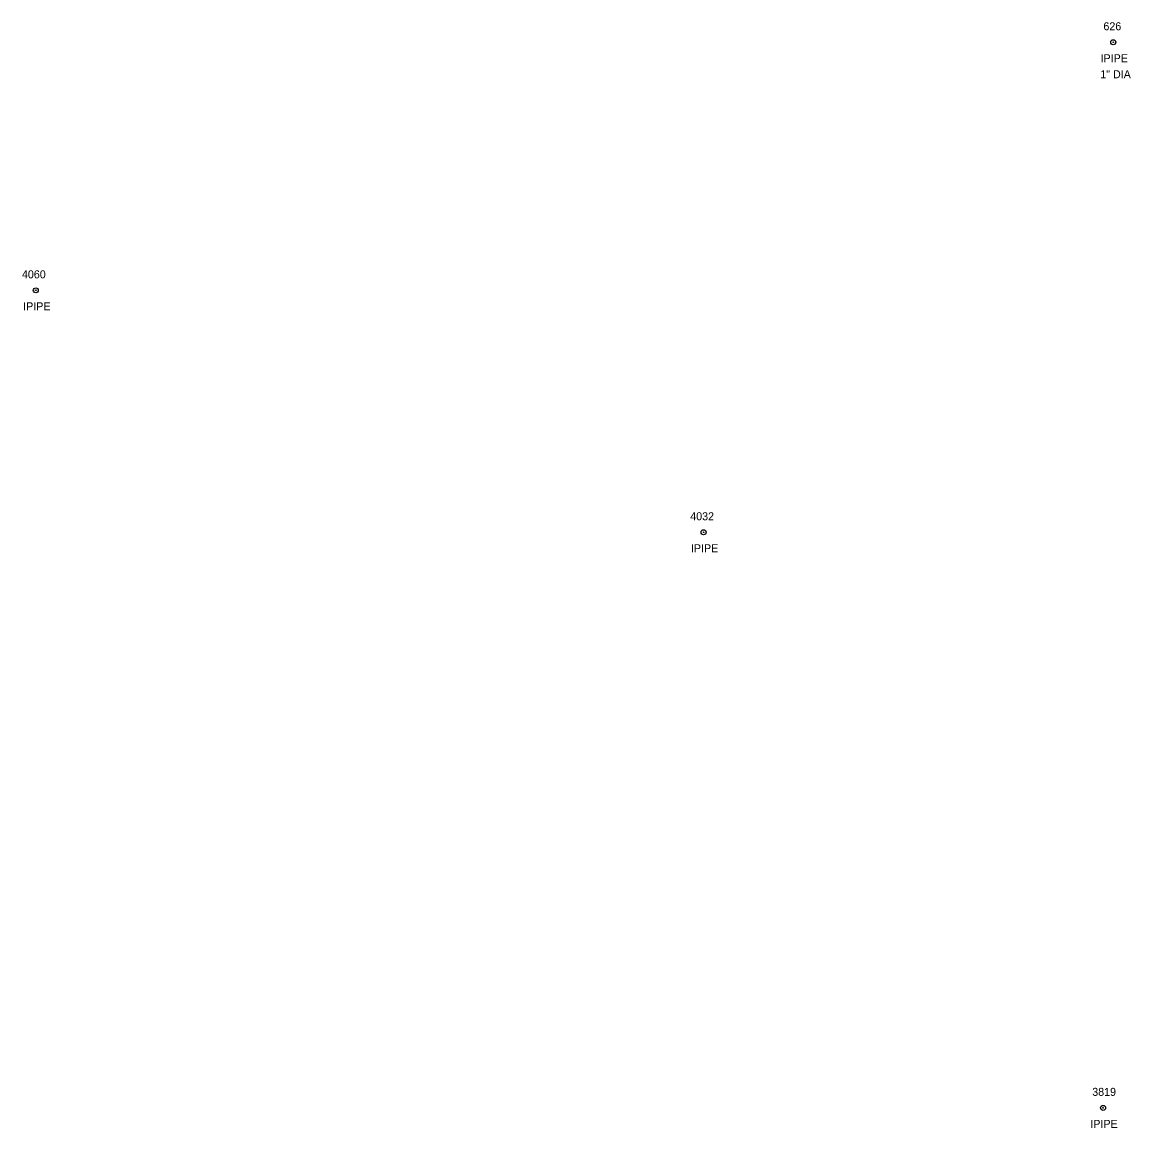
# Model space of a CAD drawing. Extents: x 1439173 to 1457902, y 641926 to 659889.
# Drawn here: x 1445373.6 to 1445650.8, y 654886.6 to 655163 of the extents above; entities that cross this region are included whole.
import ezdxf

# ---------------------------------------------------------------- set-up
doc = ezdxf.new("R2010")
doc.units = 0
for name, color, linetype in [('M_A', 7, 'Continuous'), ('M_C', 7, 'Continuous'), ('M_I', 7, 'Continuous'), ('MPIP', 7, 'Continuous')]:
    doc.layers.add(name, color=color, linetype=linetype)

msp = doc.modelspace()

# ---------------------------------------------------------------- linework, layer by layer
at = {"layer": 'MPIP'}
for centre, radius in [((1445646.38, 655158.02), 0.625), ((1445646.38, 655158.02), 0.0833), ((1445377.05, 655096), 0.625), ((1445377.05, 655096), 0.0833), ((1445543.98, 655035.5), 0.625), ((1445543.98, 655035.5), 0.0833), ((1445643.83, 654891.58), 0.625), ((1445643.83, 654891.58), 0.0833)]:
    msp.add_circle(centre, radius, dxfattribs=at)

# ---------------------------------------------------------------- texts
at = {"layer": 'M_A'}
for p in [(1445643.21, 655153.02), (1445373.89, 655091), (1445540.81, 655030.5), (1445640.66, 654886.58)]:
    msp.add_text('IPIPE', height=2, dxfattribs=at).set_placement(p)
at = {"layer": 'M_C'}
msp.add_text('1" DIA', height=2, dxfattribs=at).set_placement((1445643.14, 655149.02))
at = {"layer": 'M_I'}
for s, p in [('626', (1445643.92, 655161.02)), ('4060', (1445373.58, 655099)), ('4032', (1445540.64, 655038.5)), ('3819', (1445641.13, 654894.58))]:
    msp.add_text(s, height=2, dxfattribs=at).set_placement(p)

doc.saveas('drawing.dxf')
